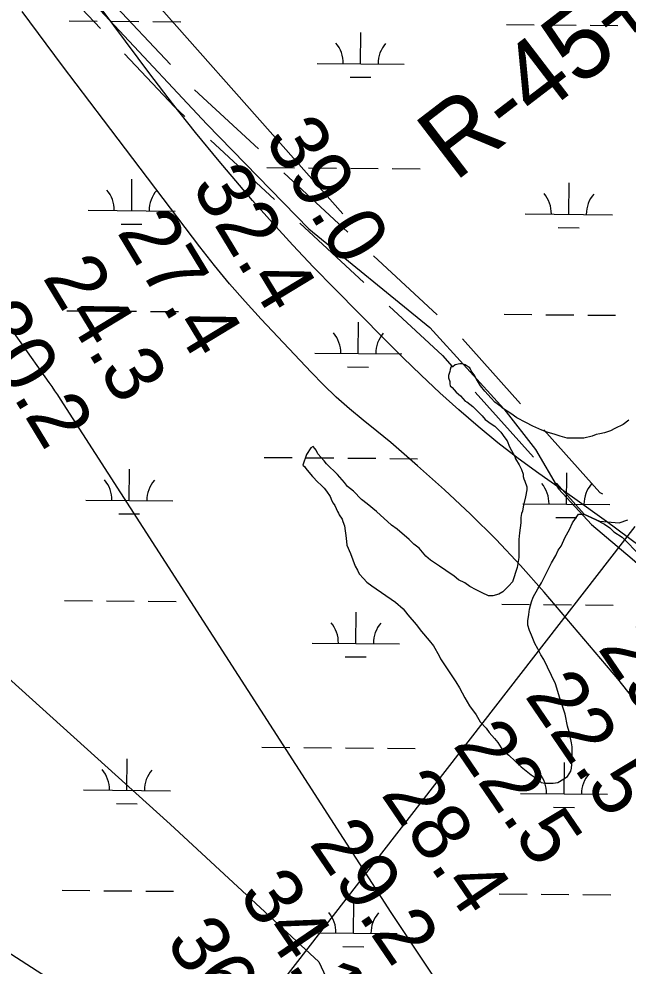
# Model space of a CAD drawing. Extents: x 3271442 to 3309282, y 752266 to 777610.
# Drawn here: x 3295635 to 3296335, y 765022 to 766109 of the extents above; entities that cross this region are included whole.
import ezdxf

# ---------------------------------------------------------------- set-up
doc = ezdxf.new("R2010")
doc.units = 0
for name, color, linetype in [('V-RIVR-EDGE', 7, 'Continuous'), ('V-RIVR-RANG', 7, 'Continuous'), ('V-RIVR-RANG-IDEN', 7, 'Continuous'), ('V-ROAD-CNTR', 7, 'Continuous'), ('V-SITE-VEGE', 7, 'Continuous'), ('V-TOPO-MAJR', 7, 'Continuous'), ('V-TOPO-MINR', 7, 'Continuous'), ('V-UTIL-LINE', 7, 'Continuous'), ('V-WETL-SWMP', 7, 'Continuous')]:
    doc.layers.add(name, color=color, linetype=linetype)

msp = doc.modelspace()

# ---------------------------------------------------------------- linework, layer by layer
at = {"layer": 'V-RIVR-EDGE'}
msp.add_spline([(3295819.9, 764075.9), (3295808.7, 764083.1), (3295800.6, 764099.4), (3295796.6, 764114.6), (3295796.2, 764123.5), (3295793.3, 764124.4), (3295789.6, 764117.8), (3295785.9, 764099.1), (3295785.9, 764090.1), (3295785.1, 764087.7), (3295781.1, 764107.2), (3295777.8, 764109.7), (3295774.1, 764106), (3295771.3, 764108.5), (3295771.3, 764111.4), (3295774.6, 764122), (3295769.7, 764127.7), (3295766, 764131.4), (3295763.5, 764122), (3295761.5, 764103.2), (3295758.9, 764076.7), (3295755.7, 764078.3), (3295752, 764084.1), (3295751.2, 764090.6), (3295744.7, 764096.7), (3295740.2, 764100.8), (3295739, 764114.7), (3295737, 764116.7), (3295734.6, 764118.4), (3295730.9, 764116.8), (3295730.9, 764115.1), (3295738.6, 764092.7), (3295738.6, 764090.6), (3295734.1, 764091), (3295726.4, 764101.3), (3295723.5, 764114.3), (3295724.8, 764127), (3295724, 764137.6), (3295721.2, 764141.7), (3295716.7, 764139.6), (3295719.9, 764133.5), (3295715, 764134.7), (3295713, 764153.9), (3295712.2, 764157.6), (3295702.8, 764158.8), (3295696.3, 764161.3), (3295685, 764187.9), (3295681.3, 764196.4), (3295671.1, 764203.4), (3295668.7, 764215.2), (3295665.1, 764228.3), (3295657.4, 764254), (3295653.7, 764263), (3295650, 764250), (3295643.1, 764234.9), (3295639, 764225.9), (3295635.7, 764213.3), (3295637.6, 764190.4), (3295635.6, 764176.2), (3295623.4, 764194.1), (3295614.9, 764216.6), (3295598.6, 764241.1), (3295576.7, 764284), (3295556.8, 764326.5), (3295532.4, 764371), (3295525.9, 764387.8), (3295518.6, 764409), (3295501.6, 764438.4), (3295480.9, 764474), (3295476, 764484.6), (3295469.9, 764506.6), (3295456.1, 764520.5), (3295441.5, 764545.1), (3295432.5, 764568.7), (3295407.3, 764587.6), (3295393.5, 764600.2), (3295361.7, 764633.4), (3295321.4, 764675.1), (3295270.5, 764721.7), (3295234.7, 764751.6), (3295190.3, 764785.6), (3295152.5, 764815.5), (3295146.7, 764817.1), (3295128.4, 764829.4), (3295110.1, 764839.6), (3295099.5, 764845.8), (3295055.1, 764874), (3295042.9, 764883.4), (3295039.2, 764891.6), (3295034.7, 764897.3), (3295031.9, 764897.3), (3295027, 764894.5), (3295023.3, 764895.7), (3295018.4, 764901.5), (3295005.5, 764931.7), (3294997, 764959), (3294991.7, 764982.3), (3294985.7, 765008.8), (3294984.5, 765032.9), (3294987.4, 765038.2), (3294991, 765037.8), (3295006.1, 765015.7), (3295020.7, 764998.6), (3295029.3, 764994), (3295042.7, 764989.1), (3295061.1, 764985.4), (3295077, 764984.1), (3295081.9, 764980.5), (3295089.2, 764969.4), (3295097.3, 764958.8), (3295104.6, 764949.8), (3295113.6, 764937.1), (3295120.9, 764930.2), (3295131.5, 764923.6), (3295136.4, 764918.7), (3295137.2, 764914.2), (3295137.2, 764908.5), (3295151, 764902.8), (3295170.2, 764892.5), (3295183.6, 764885.5), (3295199.9, 764871.2), (3295213, 764867.9), (3295219.9, 764866.3), (3295230.1, 764856.9), (3295235.8, 764853.2), (3295241.5, 764854), (3295250, 764847.8), (3295252.5, 764843.8), (3295257.4, 764839.3), (3295266.7, 764838.4), (3295277.8, 764835.1), (3295290, 764824.5), (3295299.3, 764814.3), (3295301.8, 764813.4), (3295313.6, 764818.7), (3295320.5, 764813.4), (3295334.4, 764795), (3295340.9, 764791.7), (3295342.9, 764794.6), (3295347.1, 764810.9), (3295349.5, 764828), (3295349.6, 764839.9), (3295345.1, 764850.9), (3295339, 764858.6), (3295326, 764868.1), (3295273.4, 764898.8), (3295216, 764934.4), (3295190.3, 764956.5), (3295170, 764979.8), (3295150.8, 764992.9), (3295131.3, 765004.8), (3295107.7, 765015.1), (3295095.4, 765016.7), (3295090.9, 765016.7), (3295078.3, 765006.2), (3295069.3, 764998), (3295062.7, 764997.6), (3295059.1, 764998.1), (3295050.1, 765006.6), (3295034.2, 765026.3), (3295024.5, 765036.5), (3295010.3, 765059), (3295002.9, 765074.1), (3294999.3, 765086.7), (3294994, 765097.8), (3294985.5, 765108.4), (3294984.7, 765114.1), (3294986.8, 765132.1), (3294987.2, 765139.8), (3294991.3, 765143.9), (3295006.4, 765151.2), (3295039.1, 765166.2), (3295047.7, 765174.7), (3295053, 765182.9), (3295053.8, 765190.2), (3295054.3, 765197.2), (3295048.6, 765211.9), (3295043.7, 765220.9), (3295029.9, 765231.5), (3295017.2, 765246.6), (3295004.2, 765260.9), (3295001.8, 765267.5), (3295001.8, 765278.1), (3295001.4, 765285), (3294997.8, 765292.4), (3294993.3, 765297.3), (3294979.8, 765302.2), (3294963.1, 765303.1), (3294945.6, 765295.8), (3294935.8, 765288.4), (3294928, 765286.4), (3294903.9, 765262.8), (3294883.8, 765236.8), (3294869.1, 765220.5), (3294862.1, 765212.7), (3294860.9, 765207), (3294864.9, 765196.8), (3294860, 765196), (3294854.7, 765191.1), (3294841.6, 765178.5), (3294832.2, 765169.2), (3294826.5, 765154.5), (3294815.4, 765141.5), (3294800.7, 765124.8)], degree=3, dxfattribs=at)
at = {"layer": 'V-ROAD-CNTR'}
for p, q in [((3295740.8, 766129.5), (3295809.5, 766056.8)), ((3295837.1, 766027.9), (3295910.4, 765959.9)), ((3295855.4, 765970), (3295928.7, 765902)), ((3295939.7, 765932.7), (3296013, 765864.6)), ((3295958, 765874.8), (3296031.3, 765806.8)), ((3296042.4, 765837.4), (3296115.7, 765769.4)), ((3296144.8, 765742), (3296211.4, 765667.4)), ((3296159.4, 765680.6), (3296226, 765606))]:
    msp.add_line(p, q, dxfattribs=at)
for points in [[(3295639.3, 766215.2), (3295851.1, 765988.3), (3295968.1, 765868.1), (3296107.2, 765755), (3296192.2, 765661.7), (3296228.4, 765615.1), (3296254.8, 765569.6), (3296292.8, 765528.7), (3296339.3, 765489.5), (3296436.7, 765404.5), (3296533.6, 765312.9), (3296757.8, 765116), (3297020.6, 764864.1), (3297270, 764624.1), (3297413.7, 764475.2), (3297554, 764321.6), (3297649.2, 764222.7), (3297676.6, 764193.8), (3297689.4, 764171.1), (3297707.1, 764138.9), (3297717.5, 764104.4), (3297732.2, 764064.4)], [(3295661.7, 766172), (3295686.1, 766143.6), (3295729.1, 766098.2)], [(3295756.6, 766069.1), (3295814, 766008.4), (3295826, 765997.2)], [(3296060.6, 765779.6), (3296121.6, 765723), (3296132.8, 765710.4)], [(3296238, 765637.6), (3296302.4, 765565.4), (3296305.4, 765564)], [(3296252.6, 765576.1), (3296284.2, 765540.7), (3296302, 765532.6), (3296324.5, 765530.9), (3296334.4, 765534.1)]]:
    msp.add_lwpolyline(points, dxfattribs=at)
at = {"layer": 'V-SITE-VEGE'}
for points in [[(3296335.8, 765648.5), (3296329, 765643.7), (3296319.4, 765638.9), (3296314.6, 765636.2), (3296307.8, 765634.2), (3296302.4, 765632.8), (3296298.3, 765632.2), (3296293.5, 765630.1), (3296283.9, 765628.1), (3296264.9, 765628.1), (3296256.7, 765630.2), (3296251.2, 765632.2), (3296241.7, 765634.9), (3296235.6, 765637), (3296225.3, 765641.8), (3296217.2, 765645.9), (3296206.9, 765651.3), (3296200.1, 765656.1), (3296190.6, 765662.3), (3296188.5, 765664.3), (3296181.7, 765669.1), (3296177.7, 765673.9), (3296170.2, 765682), (3296165.4, 765688.2), (3296160.6, 765695.7), (3296157.9, 765700.5), (3296154.5, 765705.2), (3296153.1, 765708.7), (3296151.1, 765710), (3296147.7, 765712.1), (3296144.3, 765713.4), (3296141.6, 765713.4), (3296136.1, 765712.1), (3296133.4, 765710), (3296131.3, 765709.4), (3296130.6, 765706.6), (3296130, 765704.6), (3296128.6, 765699.8), (3296128.6, 765697.1), (3296130, 765693), (3296130, 765690.3), (3296130.6, 765688.2), (3296132.7, 765686.2), (3296137.4, 765680.7), (3296142.2, 765676.6), (3296147.7, 765670.5), (3296149.7, 765669.8), (3296156.5, 765664.3), (3296167.4, 765653.4), (3296170.8, 765649.3), (3296177.6, 765644.5), (3296181.7, 765641.8), (3296188.5, 765635), (3296193.3, 765628.2), (3296196, 765624.8), (3296198.7, 765617.9), (3296200.8, 765613.8), (3296204.8, 765607), (3296205.5, 765604.3), (3296209.6, 765597.5), (3296212.3, 765592), (3296214.4, 765586.6)], [(3296214.4, 765586.6), (3296214.4, 765583.8), (3296215, 765581.1), (3296216.4, 765578.4), (3296218.4, 765572.2), (3296218.4, 765568.8), (3296217.1, 765560.7), (3296215, 765552.5), (3296214.3, 765549.1), (3296213.6, 765544.3), (3296212.3, 765541.6), (3296211.6, 765536.8), (3296211.6, 765530.7), (3296210.2, 765519.1), (3296209.5, 765511.6), (3296209.5, 765491.1), (3296207.4, 765479.6), (3296202, 765463.2), (3296197.9, 765458.4), (3296191, 765451.6), (3296186.3, 765448.9), (3296179.5, 765446.9), (3296174.7, 765446.9), (3296167.2, 765450.3), (3296160.4, 765453.7), (3296152.9, 765457.8), (3296147.4, 765461.9), (3296139.9, 765465.3), (3296135.2, 765469.4), (3296125.6, 765476.2), (3296118.1, 765481), (3296107.9, 765487.8), (3296102.5, 765492.6), (3296095, 765501.5), (3296088.9, 765506.3), (3296083.4, 765511.7), (3296069.8, 765523.3), (3296063, 765528.1), (3296046, 765543.8), (3296035.1, 765552.7), (3296028.9, 765557.5), (3296019.4, 765567), (3296012.6, 765572.5), (3296009.2, 765577.2), (3296001, 765586.1), (3295988.7, 765598.4), (3295986, 765601.8), (3295978.5, 765610), (3295976.5, 765614.1), (3295975.1, 765616.1), (3295973.1, 765618.2), (3295970.4, 765616.8), (3295965.6, 765609.3), (3295961.5, 765597.1), (3295963.5, 765595), (3295964.9, 765593), (3295968.3, 765588.9), (3295972.4, 765584.1), (3295978.5, 765577.3), (3295981.9, 765574.5), (3295986, 765570.4), (3295988.7, 765567), (3295992.8, 765560.9), (3295994.8, 765556.1), (3295996.2, 765553.4), (3295998.2, 765550.7), (3296001, 765543.8), (3296002.3, 765541.8), (3296003, 765539.8), (3296006.4, 765535), (3296007.1, 765532.3), (3296009.1, 765527.5), (3296011.2, 765513.2), (3296011.8, 765505), (3296015.9, 765495.4), (3296021.3, 765481.1), (3296024.1, 765476.3), (3296026.1, 765472.2), (3296030.9, 765466.8), (3296035, 765462.7), (3296040.4, 765458.6), (3296067.7, 765439.5), (3296076.5, 765432), (3296082, 765425.2), (3296091.5, 765414.2), (3296097.6, 765406), (3296106.5, 765395.8), (3296111.2, 765389.7), (3296118, 765378.1), (3296119.4, 765374.7), (3296126.2, 765364.4), (3296131, 765357.6), (3296137.1, 765348.1), (3296141.2, 765341.2), (3296147.3, 765329.7), (3296152.7, 765320.8), (3296160.2, 765310.5), (3296165, 765302.4), (3296171.8, 765294.9), (3296175.2, 765290.1), (3296181.3, 765283.3)], [(3296181.3, 765283.3), (3296185.4, 765278.5), (3296190.9, 765269.6), (3296197.7, 765264.2), (3296205.2, 765257.3), (3296212, 765250.5), (3296223.5, 765241.6), (3296230.4, 765236.9), (3296235.1, 765232.8), (3296239.2, 765232.1), (3296248.8, 765232.1), (3296254.2, 765232.7), (3296261, 765236.8), (3296265.1, 765239.5), (3296269.2, 765245.7), (3296269.9, 765249.1), (3296270.6, 765257.3), (3296270.6, 765273.6), (3296269.9, 765278.4), (3296267.2, 765290.7), (3296265.2, 765297.5), (3296262.5, 765311.1), (3296260.4, 765317.9), (3296256.4, 765329.5), (3296251.6, 765345.9), (3296242.1, 765365), (3296238, 765373.9), (3296234.6, 765379.3), (3296231.2, 765386.1), (3296227.8, 765392.3), (3296223.7, 765401.8), (3296221.7, 765407.3), (3296219.6, 765413.4), (3296219.6, 765418.2), (3296221, 765425.7), (3296221.7, 765431.8), (3296223.8, 765440), (3296225.8, 765445.4), (3296231.3, 765455), (3296235.4, 765461.8), (3296247, 765485), (3296251.8, 765493.1), (3296254.5, 765499.3), (3296257.9, 765504), (3296262.7, 765514.3), (3296267.5, 765523.1), (3296270.9, 765530.6), (3296277.7, 765540.8), (3296283.9, 765540.8), (3296297.5, 765534.7), (3296307.7, 765529.2), (3296313.8, 765525.1), (3296318.6, 765520.3), (3296328.1, 765514.2), (3296349.2, 765493)]]:
    msp.add_lwpolyline(points, dxfattribs=at)
at = {"layer": 'V-TOPO-MAJR'}
for points in [[(3295268.5, 766223.9), (3295551.7, 765854.2), (3295573.1, 765826), (3295594.2, 765797.6), (3295615, 765769), (3295635.6, 765740.2), (3295669.8, 765691.9), (3295673.1, 765687.1), (3295676.4, 765682.4), (3295679.6, 765677.6), (3295682.7, 765672.8), (3296062.3, 765083.4), (3296282.9, 764751.6), (3296295.8, 764731.6), (3296308.2, 764711.2), (3296320.1, 764690.6), (3296331.5, 764669.6), (3296342, 764648.3)], [(3296345.9, 765322.6), (3296322.9, 765351.5), (3296238.4, 765451.2), (3296211.2, 765481.9), (3296183.2, 765511.8), (3296154, 765540.6), (3296123.9, 765568.5), (3296093.1, 765596.1), (3296077.7, 765609.5), (3296062.3, 765622.8), (3296046.5, 765635.8), (3296030.7, 765648.6), (3296015, 765661.6), (3295999.7, 765675.1), (3295985.1, 765689.2), (3295970.8, 765703.7), (3295913.6, 765764.5), (3295895.2, 765784.7), (3295877.3, 765805.2), (3295860, 765826.3), (3295843.2, 765847.7), (3295732.6, 765993.2), (3295685.6, 766055.3), (3295639, 766117.6)]]:
    msp.add_lwpolyline(points, dxfattribs=at)
at = {"layer": 'V-TOPO-MINR'}
for points in [[(3295814.9, 764913.8), (3295150.4, 765342), (3295145.3, 765348.6), (3295140.2, 765355.3), (3295135.1, 765362.1), (3295130.1, 765368.9), (3295005.7, 765539.6), (3294957.5, 765606.4), (3294909.7, 765673.5), (3294862.5, 765741), (3294815.8, 765808.7), (3294765.5, 765882.3), (3294744.3, 765913.6), (3294723.2, 765945), (3294702.3, 765976.5), (3294681.6, 766008.1), (3293803.5, 767309.8)], [(3296007.4, 765885.6), (3295718.4, 766211.8), (3295688.8, 766245.9), (3295659.7, 766280.5), (3295631.4, 766315.7), (3295603.6, 766351.3), (3295561.6, 766406.2), (3295555.3, 766414.8), (3295549.2, 766423.4), (3295543.4, 766432.3), (3295537.8, 766441.3), (3295503.3, 766498.7), (3295482.3, 766537.2), (3295463.5, 766576.7), (3295448, 766617.6), (3295447.6, 766619)], [(3296348.5, 765503.6), (3296309.9, 765532.3), (3296270.8, 765560.4), (3296232.2, 765587.5), (3296208.5, 765604.7), (3296185.2, 765622.5), (3296162.6, 765641.2), (3296140.4, 765660.3), (3296118.7, 765680.1), (3296097.3, 765700.1), (3296076.2, 765720.5), (3296055.4, 765741.2), (3295997.7, 765799.6), (3295973.6, 765824.4), (3295949.9, 765849.5), (3295926.7, 765875.1), (3295903.7, 765900.9), (3295893, 765913.3), (3295865.4, 765945.8), (3295838.2, 765978.8), (3295811.8, 766012.3), (3295785.8, 766046.3), (3295552, 766359.9)], [(3295047.9, 766133), (3295404.2, 765592.8), (3295422.2, 765565.6), (3295440.4, 765538.5), (3295458.7, 765511.4), (3295477, 765484.4), (3295809.1, 765185), (3295979.9, 765026.9), (3296081.1, 764809)]]:
    msp.add_lwpolyline(points, dxfattribs=at)
at = {"layer": 'V-UTIL-LINE'}
msp.add_lwpolyline([(3284681, 763349.6), (3290442.2, 762860), (3294363.6, 762975), (3296343, 765526.6)], dxfattribs=at)
at = {"layer": 'V-WETL-SWMP'}
for p, q in [((3295693.2, 766106.9), (3295725.2, 766106.7)), ((3295741.2, 766106.5), (3295773.2, 766106.3)), ((3295789.2, 766106.1), (3295821.2, 766105.9)), ((3296195.1, 766102.8), (3296227.1, 766102.5)), ((3296243.1, 766102.4), (3296275.1, 766102.1)), ((3296291.1, 766102), (3296323.1, 766101.7)), ((3296027.7, 766057.7), (3296028, 766093.7)), ((3295977.7, 766058.1), (3296077.7, 766057.3)), ((3296015.6, 766042.4), (3296039.6, 766042.2)), ((3295919.9, 765938.5), (3295951.9, 765938.3)), ((3295967.9, 765938.2), (3295999.9, 765937.9)), ((3296015.9, 765937.8), (3296047.9, 765937.5)), ((3296063.9, 765937.4), (3296095.9, 765937.1)), ((3295764.9, 765889.1), (3295765.2, 765925.1)), ((3296266.8, 765884.9), (3296267, 765920.9)), ((3295714.9, 765889.5), (3295814.9, 765888.7)), ((3296216.8, 765885.4), (3296316.8, 765884.5)), ((3295752.7, 765873.7), (3295776.7, 765873.6)), ((3296254.6, 765869.6), (3296278.6, 765869.4)), ((3295690.5, 765774.3), (3295722.5, 765774)), ((3295738.5, 765773.9), (3295770.5, 765773.6)), ((3295786.5, 765773.5), (3295818.5, 765773.2)), ((3296192.4, 765770.1), (3296224.4, 765769.9)), ((3296240.4, 765769.7), (3296272.4, 765769.5)), ((3296288.4, 765769.3), (3296320.4, 765769.1)), ((3296025, 765725.1), (3296025.3, 765761.1)), ((3295975, 765725.5), (3296075, 765724.7)), ((3296012.8, 765709.7), (3296036.8, 765709.5)), ((3295917.1, 765605.9), (3295949.1, 765605.6)), ((3295965.1, 765605.5), (3295997.1, 765605.2)), ((3296013.1, 765605.1), (3296045.1, 765604.8)), ((3296061.1, 765604.7), (3296093.1, 765604.4)), ((3295762.1, 765556.4), (3295762.4, 765592.4)), ((3296264, 765552.3), (3296264.3, 765588.3)), ((3295712.1, 765556.8), (3295812.1, 765556)), ((3296214, 765552.7), (3296314, 765551.9)), ((3295750, 765541.1), (3295774, 765540.9)), ((3296251.9, 765537), (3296275.9, 765536.8)), ((3295687.8, 765441.6), (3295719.8, 765441.3)), ((3295735.8, 765441.2), (3295767.8, 765440.9)), ((3295783.8, 765440.8), (3295815.8, 765440.5)), ((3296189.7, 765437.5), (3296221.7, 765437.2)), ((3296237.7, 765437.1), (3296269.7, 765436.8)), ((3296285.7, 765436.7), (3296317.7, 765436.4)), ((3296022.2, 765392.4), (3296022.5, 765428.4)), ((3295972.2, 765392.8), (3296072.2, 765392)), ((3296010.1, 765377.1), (3296034.1, 765376.9)), ((3295914.4, 765273.2), (3295946.4, 765273)), ((3295962.4, 765272.8), (3295994.4, 765272.6)), ((3296010.4, 765272.4), (3296042.4, 765272.2)), ((3296058.4, 765272), (3296090.4, 765271.8)), ((3295759.4, 765223.8), (3295759.7, 765259.8)), ((3296261.3, 765219.6), (3296261.6, 765255.6)), ((3295709.4, 765224.2), (3295809.4, 765223.3)), ((3296211.3, 765220), (3296311.3, 765219.2)), ((3295747.3, 765208.4), (3295771.3, 765208.2)), ((3296249.1, 765204.3), (3296273.1, 765204.1)), ((3295685, 765108.9), (3295717, 765108.7)), ((3295733, 765108.5), (3295765, 765108.3)), ((3295781, 765108.1), (3295813, 765107.9)), ((3296186.9, 765104.8), (3296218.9, 765104.5)), ((3296234.9, 765104.4), (3296266.9, 765104.1)), ((3296282.9, 765104), (3296314.9, 765103.7)), ((3296019.5, 765059.7), (3296019.8, 765095.7)), ((3295969.5, 765060.2), (3296069.5, 765059.3)), ((3296007.3, 765044.4), (3296031.3, 765044.2))]:
    msp.add_line(p, q, dxfattribs=at)
for centre, start, end in [((3295972.5, 766058.7), 358.7563, 40.2999), ((3296082.9, 766057.8), 138.7563, 180.2999), ((3295709.6, 765890), 358.7563, 40.2999), ((3295820.1, 765889.1), 138.7563, 180.2999), ((3296211.5, 765885.9), 358.7563, 40.2999), ((3296322, 765885), 138.7563, 180.2999), ((3295969.7, 765726), 358.7563, 40.2999), ((3296080.2, 765725.1), 138.7563, 180.2999), ((3295706.9, 765557.3), 358.7563, 40.2999), ((3295817.4, 765556.4), 138.7563, 180.2999), ((3296208.8, 765553.2), 358.7563, 40.2999), ((3296319.3, 765552.3), 138.7563, 180.2999), ((3295967, 765393.3), 358.7563, 40.2999), ((3296077.5, 765392.4), 138.7563, 180.2999), ((3295704.1, 765224.7), 358.7563, 40.2999), ((3295814.6, 765223.8), 138.7563, 180.2999), ((3296206, 765220.5), 358.7563, 40.2999), ((3296316.5, 765219.6), 138.7563, 180.2999), ((3295964.2, 765060.7), 358.7563, 40.2999), ((3296074.7, 765059.8), 138.7563, 180.2999)]:
    msp.add_arc(centre, 35.2, start, end, dxfattribs=at)

# ---------------------------------------------------------------- texts
at = {"layer": 'V-RIVR-RANG'}
for s, rotation, p in [('39.0', 301.2383, (3295916.4, 765971.4)), ('32.4', 301.2383, (3295832.6, 765916.8)), ('27.4', 301.2383, (3295747.2, 765864.7)), ('24.3', 301.2383, (3295661.8, 765812.7)), ('30.2', 301.2383, (3295576.5, 765760.6)), ('29.1', 304.2983, (3296299, 765386.9)), ('22.5', 304.2983, (3296215.2, 765332.3)), ('22.5', 304.2983, (3296132.7, 765275.7)), ('28.4', 304.2983, (3296050.2, 765219.2)), ('29.2', 304.2983, (3295967.8, 765162.6)), ('34.1', 304.2983, (3295886.6, 765104.1)), ('36.2', 304.2983, (3295802.8, 765049.5))]:
    msp.add_text(s, height=67, rotation=rotation, dxfattribs=at).set_placement(p)
at = {"layer": 'V-RIVR-RANG-IDEN'}
msp.add_text('R-45+00.0', height=83, rotation=37.442, dxfattribs=at).set_placement((3296135.7, 765921.4))

doc.saveas('drawing.dxf')
